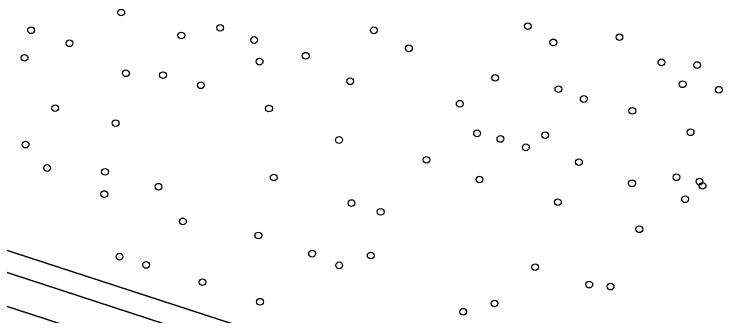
# Model space of a CAD drawing. Extents: x 155275 to 156265, y 382654 to 383635.
# Drawn here: x 155739.2 to 155842.7, y 382795.1 to 382838.9 of the extents above; entities that cross this region are included whole.
import ezdxf

# ---------------------------------------------------------------- set-up
doc = ezdxf.new("R2010")
doc.units = 0
for name, color, linetype in [('IMGEO_Boom', 7, 'Continuous'), ('IMGEO_Groenvoorziening', 7, 'Continuous'), ('IMGEO_Rijbaan_lokaal_gesloten', 7, 'Continuous')]:
    doc.layers.add(name, color=color, linetype=linetype)

msp = doc.modelspace()

# ---------------------------------------------------------------- linework, layer by layer
at = {"layer": 'IMGEO_Boom'}
for centre in [(155754.74, 382839.2), (155741.64, 382836.61), (155769.11, 382836.96), (155791.43, 382836.6), (155813.78, 382837.21), (155763.46, 382835.85), (155827.1, 382835.6), (155747.22, 382834.72), (155774.03, 382835.2), (155817.48, 382834.85), (155796.51, 382833.99), (155740.7, 382832.61), (155781.52, 382832.91), (155774.83, 382832.06), (155833.18, 382831.94), (155838.37, 382831.56), (155755.42, 382830.36), (155760.8, 382830.09), (155809.04, 382829.7), (155766.3, 382828.62), (155787.98, 382829.2), (155836.26, 382828.77), (155818.22, 382828.05), (155841.52, 382827.97), (155821.9, 382826.63), (155745.15, 382825.29), (155776.19, 382825.24), (155803.89, 382825.94), (155828.95, 382824.9), (155753.92, 382823.12), (155806.41, 382821.64), (155816.3, 382821.38), (155837.42, 382821.79), (155786.36, 382820.67), (155809.8, 382820.82), (155740.85, 382820), (155813.5, 382819.6), (155799.06, 382817.78), (155821.2, 382817.44), (155743.98, 382816.6), (155752.38, 382816.05), (155776.88, 382815.23), (155806.76, 382814.93), (155835.37, 382815.26), (155760.14, 382813.88), (155828.91, 382814.38), (155838.71, 382814.62), (155839.16, 382814.02), (155752.28, 382812.81), (155836.61, 382812.06), (155788.18, 382811.51), (155818.15, 382811.63), (155792.41, 382810.24), (155763.69, 382808.84), (155829.97, 382807.7), (155774.65, 382806.8), (155754.49, 382803.72), (155782.45, 382804.16), (155790.97, 382803.89), (155758.34, 382802.52), (155786.39, 382802.46), (155814.84, 382802.2), (155766.54, 382800.01), (155822.7, 382799.66), (155825.8, 382799.37), (155774.89, 382797.17), (155808.93, 382796.91), (155804.39, 382795.72)]:
    msp.add_circle(centre, 0.489, dxfattribs=at)
at = {"layer": 'IMGEO_Groenvoorziening'}
for points in [[(155664.73, 382828.54), (155885.77, 382756.51), (155908.34, 382748.98), (155910.48, 382748.32), (155911.86, 382747.92), (155913.28, 382747.6), (155914.82, 382747.52), (155916.41, 382747.67)], [(155916.41, 382747.67), (155914.82, 382747.52), (155913.28, 382747.6), (155911.86, 382747.92), (155910.48, 382748.32), (155908.34, 382748.98), (155885.77, 382756.51), (155664.73, 382828.54)], [(155663.57, 382825.77), (155667.95, 382824.25), (155677.51, 382821.19), (155706.68, 382811.72), (155707.09, 382811.54), (155740.97, 382800.5), (155781.24, 382787.33), (155807.79, 382778.78), (155832.6, 382770.62), (155859.24, 382762.01), (155884.82, 382753.66), (155907.39, 382746.14), (155911.58, 382745.1), (155916.61, 382744.68)], [(155916.81, 382740.11), (155912.54, 382740.23), (155909.36, 382740.74), (155904.8, 382742.16), (155883.21, 382749.27), (155857.42, 382757.7), (155830.94, 382766.35), (155806.47, 382774.29), (155779.9, 382782.88), (155739.55, 382796.06), (155705.56, 382807.06), (155705.55, 382807.1), (155676.01, 382816.77), (155666.33, 382819.85), (155660.55, 382821.7)]]:
    msp.add_lwpolyline(points, dxfattribs=at)
at = {"layer": 'IMGEO_Rijbaan_lokaal_gesloten'}
for points in [[(155916.61, 382744.68), (155911.58, 382745.1), (155907.39, 382746.14), (155884.82, 382753.66), (155859.24, 382762.01), (155832.6, 382770.62), (155807.79, 382778.78), (155781.24, 382787.33), (155740.97, 382800.5), (155707.09, 382811.54), (155706.68, 382811.72), (155677.51, 382821.19), (155667.95, 382824.25), (155663.57, 382825.77)], [(155660.55, 382821.7), (155666.33, 382819.85), (155676.01, 382816.77), (155705.55, 382807.1), (155705.56, 382807.06), (155739.55, 382796.06), (155779.9, 382782.88), (155806.47, 382774.29), (155830.94, 382766.35), (155857.42, 382757.7), (155883.21, 382749.27), (155904.8, 382742.16), (155909.36, 382740.74), (155912.54, 382740.23), (155916.81, 382740.11)]]:
    msp.add_lwpolyline(points, dxfattribs=at)

doc.saveas('drawing.dxf')
